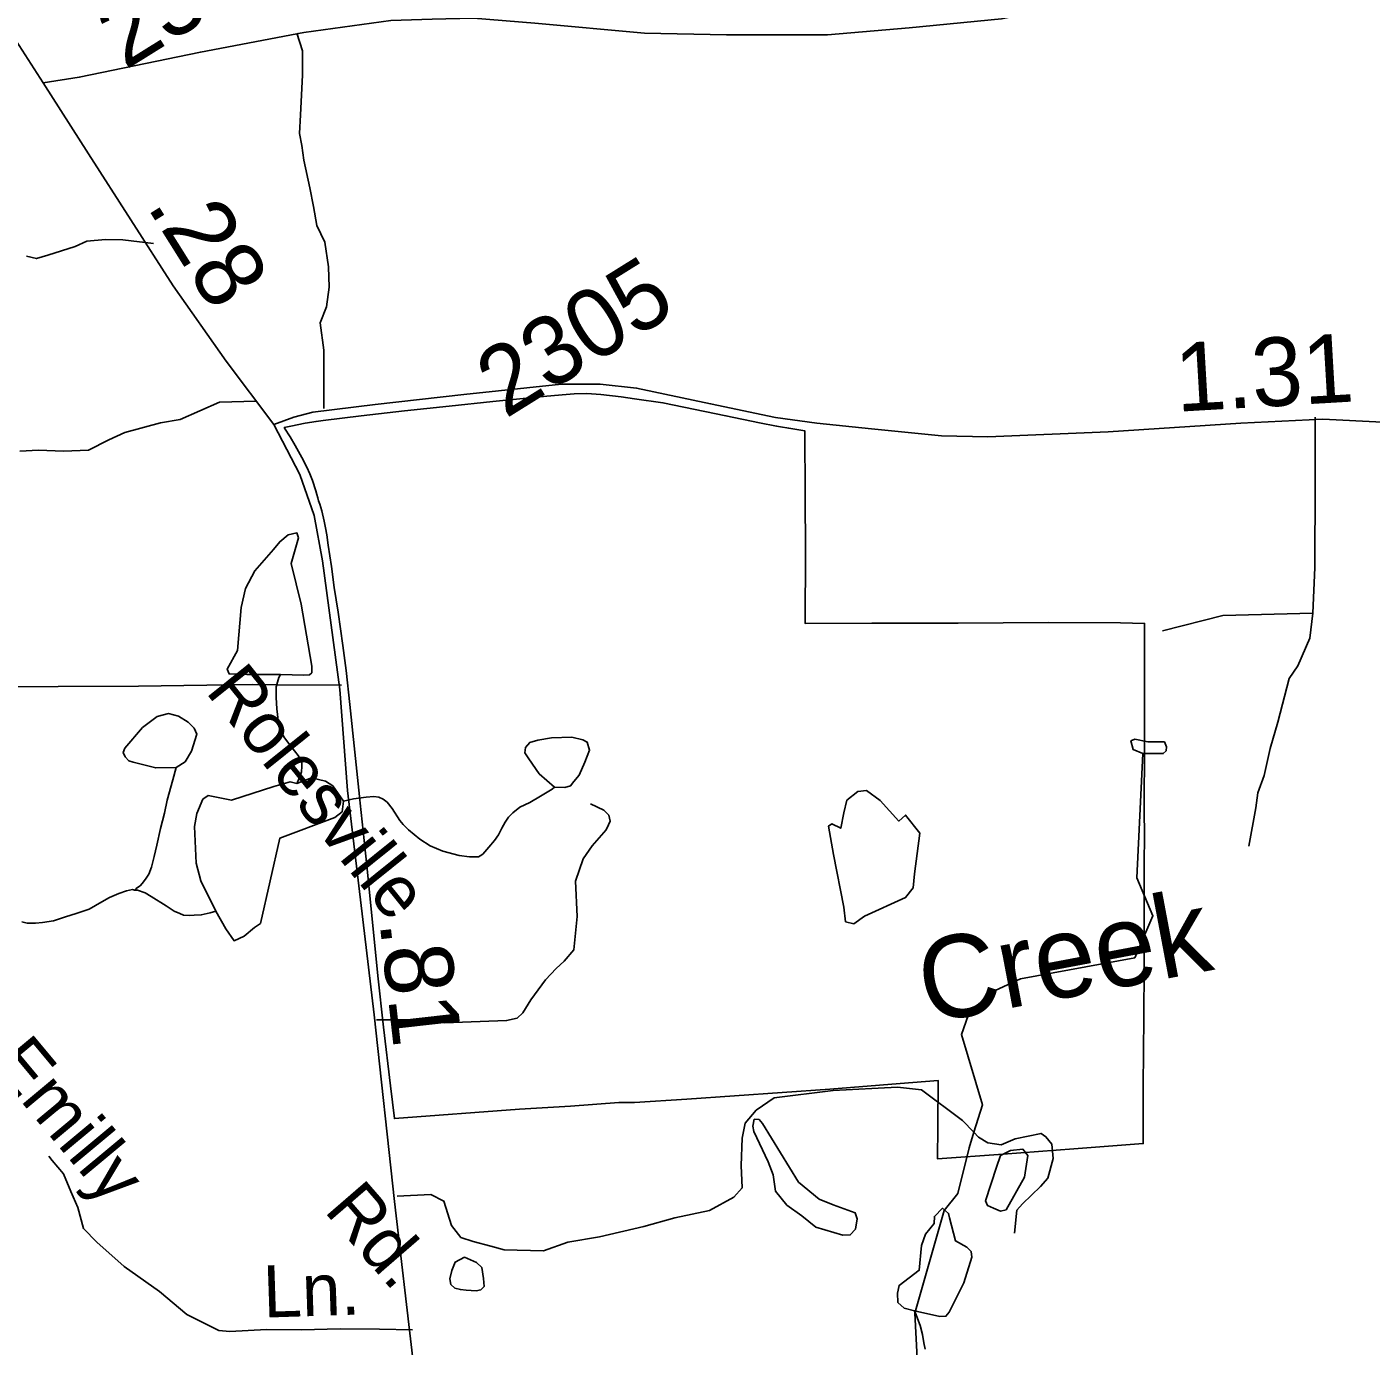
# Model space of a CAD drawing. Extents: x 2001466 to 31450019, y -30647475 to 847247.
# Drawn here: x 2162786 to 2167685, y 783261 to 788069 of the extents above; entities that cross this region are included whole.
import ezdxf

# ---------------------------------------------------------------- set-up
doc = ezdxf.new("R2010")
doc.units = 0
for name, color, linetype in [('Exist Boundary Political City Limit New', 7, 'Continuous'), ('Exist Hydrographic Creek Single Shore', 7, 'Continuous'), ('Exist Hydrographic Creek Single Shore Label', 7, 'Continuous'), ('Exist Hydrographic Misc Water Feature', 7, 'Continuous'), ('Exist Hydrographic Pond Under 1500 Sq Ft', 7, 'Continuous'), ('Exist Road Non-System Type 51', 7, 'Continuous'), ('Exist Road Non-System Type 51 Label', 7, 'Continuous'), ('Exist Road Secondary Mileage Hundredths English Label', 7, 'Continuous'), ('Exist Road Secondary Type 51 Attributed', 7, 'Continuous'), ('Exist Road Secondary Type 51 Label', 7, 'Continuous'), ('Exist Road Secondary Type 51 Number Label', 7, 'Continuous'), ('Map Preparation Boundary City Limit Buffer Line', 7, 'Continuous')]:
    doc.layers.add(name, color=color, linetype=linetype)

msp = doc.modelspace()

# ---------------------------------------------------------------- linework, layer by layer
at = {"layer": 'Exist Boundary Political City Limit New'}
msp.add_lwpolyline([(2165622.8, 786156.2), (2165622, 785894.8), (2165865.5, 785896.3), (2166179.8, 785896.1), (2166507.8, 785897.8), (2166771.8, 785897.1), (2166859, 785894.9), (2166858.2, 785473.4), (2166858, 785193.3), (2166858.8, 785141.1), (2166858, 785000), (2166857.5, 784683.2), (2166855.8, 784417.9), (2166855.5, 784374.3), (2166853.8, 784168.1), (2166854.2, 783999.1), (2166600.8, 783979.4), (2166343.2, 783960), (2166104, 783943.4), (2166105, 784059.4), (2166107.2, 784228.8), (2165968, 784217.6), (2165712.2, 784197.6), (2165190.5, 784160.8), (2165000, 784148.8), (2164943.2, 784148.1), (2164766.5, 784135.3), (2164580.5, 784124.5), (2164125.5, 784089.8), (2164111.5, 784209.9), (2164085, 784422.9), (2164064.5, 784610.6), (2164025.8, 785000), (2164014.8, 785103.3), (2164001, 785240.1), (2163998.5, 785263.9), (2163981.5, 785425.5), (2163962.5, 785599.3), (2163949.2, 785722.9), (2163937.2, 785814.9), (2163919.8, 785936.1), (2163906.2, 786026), (2163896, 786102.2), (2163884, 786180.4), (2163879, 786217.1), (2163874.5, 786242.8), (2163869.2, 786267.7), (2163860.2, 786305), (2163853.2, 786330), (2163849.2, 786342.2), (2163846.2, 786352.5), (2163843, 786364.9), (2163839.2, 786377.7), (2163826.8, 786415.3), (2163817, 786439.9), (2163806.2, 786464.1), (2163788, 786499.6), (2163775.2, 786521.9), (2163763.5, 786542.9), (2163744.8, 786575), (2163725, 786606.6), (2163723.8, 786608.8), (2163748.2, 786614.1), (2163800.5, 786624.2), (2163840, 786630.8), (2163866.2, 786634.4), (2164004, 786651.9), (2164162, 786669.6), (2164324.2, 786686.1), (2164484, 786703.6), (2164680.8, 786723.2), (2164751.5, 786728.8), (2164779.8, 786732.1), (2164826.2, 786733.4), (2164877.8, 786729.4), (2164951.5, 786720.9), (2165000, 786713.4), (2165103.5, 786699.1), (2165333.2, 786651.8), (2165455.8, 786626.2), (2165518.2, 786613.9), (2165532.5, 786611), (2165562, 786605.9), (2165591.5, 786601.4), (2165620.8, 786597.2), (2165621.8, 786360.5), (2165622.8, 786156.2)], dxfattribs=at)
at = {"layer": 'Exist Hydrographic Creek Single Shore'}
for points in [[(2166237, 784040), (2166268.2, 784139.7), (2166191.3, 784397.1), (2166216.1, 784465.5), (2166299.2, 784549.1), (2166407.2, 784599.3), (2166823.3, 784676.1), (2166889.3, 784829), (2166830.3, 784967.9), (2166852.2, 785420.2)], [(2166128.2, 783755.4), (2166178.2, 783816.7), (2166219.2, 783983.2), (2166237, 784040)], [(2166041.2, 783006), (2166022.2, 783380.3), (2166128.2, 783755.4)]]:
    msp.add_lwpolyline(points, dxfattribs=at)
at = {"layer": 'Exist Hydrographic Misc Water Feature'}
for points in [[(2163709.7, 785708.6), (2163795.7, 785705.8), (2163816.1, 785707.5), (2163824.9, 785715.2), (2163824, 785739.3), (2163785.3, 785964.9), (2163749.3, 786112.8), (2163775.4, 786206.9), (2163769.9, 786224.5), (2163738, 786217.9), (2163707.3, 786192.6), (2163685, 786164.3), (2163616, 786085.9), (2163583, 786022.1), (2163566.5, 785952.8), (2163553.7, 785796), (2163516, 785728.4), (2163522.6, 785710.8), (2163587.2, 785708.4)], [(2163587.2, 785708.4), (2163709.7, 785708.6)], [(2163709.7, 785708.6), (2163704.3, 785697.4), (2163694.4, 785663.6), (2163694.4, 785625.4), (2163696.7, 785583.3), (2163703, 785531.6), (2163711, 785503.6), (2163725, 785477.6), (2163747.7, 785447.8), (2163774, 785413.8), (2163785.7, 785395.8), (2163787.9, 785387.8), (2163788.1, 785373.9), (2163786.1, 785353.9), (2163779.7, 785333.8), (2163772.5, 785315.9), (2163770.1, 785311.7)], [(2163330, 785369.4), (2163363.2, 785390.4), (2163385.2, 785429.5), (2163404.7, 785490.6), (2163396.1, 785512.8), (2163373.8, 785535.3), (2163338, 785556.5), (2163301.4, 785566.3), (2163260.9, 785555.7), (2163207.8, 785515.8), (2163143.3, 785440.2), (2163136.9, 785423.8), (2163144.3, 785408.3), (2163157.3, 785394.4), (2163172.9, 785389.6)], [(2164708.4, 785297.8), (2164746.1, 785296.6), (2164767.3, 785303), (2164779.6, 785319.1), (2164798.2, 785342.3), (2164818.8, 785388.9), (2164836.2, 785432.4), (2164827.2, 785462.1), (2164811.9, 785470), (2164771.2, 785480.1), (2164697.8, 785477.5), (2164647.6, 785469.8), (2164618.7, 785460.8), (2164603.5, 785443)], [(2164603.5, 785443), (2164600.7, 785423.4), (2164614.8, 785401.5), (2164652.8, 785346.8), (2164708.4, 785297.8)], [(2163172.9, 785389.6), (2163255.8, 785368.4), (2163330, 785369.4)], [(2163330, 785369.4), (2163318.1, 785325.3), (2163296.8, 785251.1), (2163287, 785203), (2163273, 785147.1), (2163259.7, 785087.1), (2163250.1, 785045.1), (2163240, 785006.9), (2163230.2, 784980.8), (2163218.1, 784962.8), (2163206.6, 784946.7), (2163198.4, 784938.6), (2163192.2, 784934.6), (2163184.4, 784928.9), (2163178.3, 784922.9)], [(2163770.1, 785311.7), (2163745.7, 785317.3), (2163685.5, 785300.1), (2163531.9, 785250.6), (2163446.2, 785267.1), (2163427.6, 785254.2), (2163404.7, 785202.6), (2163396.6, 785154.1), (2163403.2, 785020.5), (2163420.4, 784956), (2163474.9, 784846.4), (2163510.9, 784781.7), (2163540.8, 784738), (2163578, 784755.2), (2163615.7, 784787), (2163636.8, 784801.1), (2163708, 785112.2), (2163908.2, 785187.7), (2163934.8, 785208.3), (2163940.3, 785247.1), (2163900.4, 785302.9), (2163874.6, 785320.1), (2163823.1, 785331.6), (2163770.1, 785311.7)], [(2164708.4, 785297.8), (2164699.8, 785291.2), (2164682.1, 785279.3), (2164658.2, 785265), (2164618.2, 785242.7), (2164582.5, 785224.6), (2164556.7, 785204.6), (2164540.9, 785188.3), (2164528.8, 785170.2), (2164517.1, 785148.1), (2164505, 785123.9), (2164489.4, 785104), (2164469.1, 785079.8), (2164447.4, 785053.9), (2164437.5, 785047.7), (2164431.8, 785043.7), (2164399.4, 785043.7), (2164361.2, 785049.5), (2164301.4, 785065.1), (2164255.4, 785084.6), (2164217.3, 785108.6), (2164177.1, 785142.3), (2164157, 785162.4), (2164144.7, 785176), (2164116.8, 785219.9), (2164098.8, 785243.8), (2164084.2, 785253.7), (2164068.6, 785261.7), (2164050.6, 785263.6), (2164022.7, 785261.4), (2163976.6, 785255), (2163940.3, 785247.1)], [(2163178.3, 784922.9), (2163170.5, 784924.5), (2163148.6, 784920.5), (2163120.7, 784910.2), (2163086.8, 784896.2), (2163059, 784880.1), (2163013, 784853.8), (2162965.2, 784837.5), (2162927.1, 784825.4), (2162883, 784811), (2162843.4, 784804.8), (2162817.6, 784802.7), (2162787.3, 784802.3), (2162767.6, 784806.6)], [(2163474.9, 784846.4), (2163453.3, 784840.4), (2163421.3, 784832.2), (2163395.2, 784831.7), (2163377, 784830), (2163356.9, 784831.8), (2163343.2, 784837.6), (2163323.1, 784845.5), (2163292.9, 784865.5), (2163239, 784899.1), (2163216.6, 784912.7), (2163188.5, 784922.6), (2163178.3, 784922.9)], [(2165466.3, 784072.2), (2165454, 784087.1), (2165436.8, 784087.9), (2165431.1, 784062.6), (2165435.1, 784042.5), (2165487.4, 783932.9), (2165505.3, 783885.6), (2165513.5, 783825.6), (2165555.8, 783773.9), (2165609.6, 783735.6), (2165661, 783694.8), (2165759.2, 783664.6), (2165786.5, 783666.2), (2165805.2, 783686.6), (2165811, 783725), (2165804.8, 783747.1), (2165723.7, 783775.5), (2165673.2, 783796.7), (2165598.4, 783858.4), (2165466.3, 784072.2)], [(2166433.2, 783955.5), (2166415.8, 783978.4), (2166370.1, 783973.5), (2166334.2, 783956.1), (2166319.4, 783913.4), (2166279.8, 783789.7), (2166286, 783773), (2166308.2, 783763.1), (2166334.2, 783753.2), (2166354, 783757.5), (2166420.8, 783876.9), (2166433.2, 783955.5)], [(2166020.5, 783389.6), (2165982.9, 783399.2), (2165959.4, 783420.2), (2165958.3, 783454.1), (2165964.4, 783482.1), (2166038, 783537), (2166046, 783626.9), (2166060.9, 783669), (2166092.5, 783708.1), (2166093, 783733.4), (2166122.7, 783763.1), (2166145, 783744.5), (2166148.1, 783728), (2166170.1, 783644.1), (2166211.8, 783622), (2166226.6, 783605.9), (2166229.9, 783585.3), (2166200.6, 783492), (2166147.1, 783384.9), (2166135.1, 783369.5), (2166112.5, 783369.2)], [(2166020.5, 783389.6), (2166024.4, 783381.4), (2166041, 783335.5), (2166049.2, 783303.4), (2166054.8, 783273.3), (2166059.3, 783249.5)], [(2166112.5, 783369.2), (2166020.5, 783389.6)]]:
    msp.add_lwpolyline(points, dxfattribs=at)
at = {"layer": 'Exist Hydrographic Pond Under 1500 Sq Ft'}
for points in [[(2166852.2, 785420.2), (2166927.3, 785420.6), (2166937.3, 785430.7), (2166939.3, 785444.7), (2166931.3, 785462.7), (2166871.2, 785462.7), (2166823.1, 785472.7), (2166809.1, 785466.7), (2166817.1, 785434.7), (2166852.2, 785420.2)], [(2165895.7, 785250), (2165845.6, 785286.3), (2165813.6, 785282.3), (2165773.5, 785250.3), (2165763.1, 785204), (2165751.5, 785148), (2165719.4, 785164.1), (2165707.4, 785156.1), (2165725.2, 785052.4), (2165763.1, 784860.1), (2165769.5, 784807.3), (2165799.5, 784799.3), (2165838.9, 784827.7), (2165987.8, 784895.5), (2166015.9, 784931.6), (2166020.2, 784982), (2166039.9, 785130), (2165987.8, 785196.1), (2165963.3, 785174.2), (2165895.7, 785250)], [(2164380.3, 783585), (2164346.7, 783567.1), (2164334.8, 783536.3), (2164327.8, 783506.2), (2164330.5, 783485.9), (2164345.4, 783472.3), (2164365.7, 783466.9), (2164387.3, 783464.2), (2164422.9, 783461.9), (2164440.1, 783465.6), (2164452.3, 783477.8), (2164450.2, 783507.5), (2164444.1, 783546.8), (2164423.8, 783565.8), (2164380.3, 783585)]]:
    msp.add_lwpolyline(points, dxfattribs=at)
at = {"layer": 'Exist Road Non-System Type 51'}
msp.add_line((2163699.7, 785671.1), (2163932.3, 785669.8), dxfattribs=at)
for points in [[(2163769.3, 788046.4), (2163789.8, 787981.4), (2163789.8, 787892.5), (2163783, 787748.9), (2163779.6, 787680.5), (2163788.2, 787636.9), (2163794.9, 787582.7), (2163816.5, 787482.2), (2163830.8, 787413.9), (2163843.1, 787345.6), (2163871.6, 787284.9), (2163885.4, 787194.6), (2163887.6, 787120.5), (2163877.9, 787048.8), (2163854.8, 786989.9), (2163868.4, 786890.7), (2163868.4, 786678.7)], [(2163247.7, 787280.1), (2163136, 787292.8), (2163072, 787294.4), (2163003.9, 787288), (2162961.5, 787269.1), (2162862.7, 787237.5), (2162820.4, 787224.5), (2162784.6, 787233.4)], [(2162760.4, 786522.5), (2162828.7, 786526.3), (2162919.7, 786522.5), (2163010.7, 786526.3), (2163084.3, 786564.2), (2163142.9, 786590.8), (2163273.1, 786626.3), (2163344.7, 786638.4), (2163488, 786701.3), (2163621.8, 786704.8)], [(2167481.1, 786646.2), (2167481.1, 786406.4), (2167480, 786098.4), (2167472, 785931.9)], [(2167472, 785931.9), (2167144.2, 785923.9), (2166924.2, 785868)], [(2167472, 785931.9), (2167461.7, 785840.6), (2167417.3, 785740.3), (2167385.4, 785694.6), (2167344.3, 785534.9), (2167317, 785439.1), (2167294.2, 785341), (2167271.4, 785277.2), (2167264.5, 785222.4), (2167239.4, 785083.2)], [(2161500.4, 785651), (2161660.8, 785652.6), (2161806.2, 785655.3), (2162019, 785660.7), (2162606, 785663.4), (2163192.3, 785665.8), (2163606.4, 785671.7), (2163699.7, 785671.1)], [(2164839.5, 785237.7), (2164889, 785214.5), (2164906.5, 785196.1), (2164912, 785174), (2164905.6, 785160.2), (2164897.2, 785142.4), (2164845.8, 785083.6), (2164812.6, 785036.4), (2164784.7, 784955.1), (2164791.5, 784827), (2164778.6, 784705.3), (2164743.6, 784664.2), (2164714.9, 784636.9), (2164675.9, 784595.9), (2164622.2, 784523.2), (2164593, 784475.9), (2164572.6, 784456.4), (2164534.3, 784447.3), (2164309.3, 784439.2), (2164217, 784449.5), (2164059.8, 784449.5)], [(2164135, 783806.7), (2164258, 783813.5), (2164305.9, 783789.6), (2164333.2, 783700.7), (2164367.4, 783656.2), (2164411.8, 783642.5), (2164476.8, 783625.4), (2164524.6, 783611.8), (2164668.1, 783608.4), (2164757, 783639.1), (2164873.2, 783659.6), (2165033.8, 783697.2), (2165146.6, 783728), (2165273.1, 783755.4), (2165361.9, 783803.2), (2165392.7, 783837.4), (2165389.3, 783919.5), (2165392.7, 784018.6), (2165402.9, 784073.4), (2165443.9, 784121.2), (2165508.9, 784165.7), (2165724.2, 784193), (2165958.1, 784204.7), (2166045.8, 784194.6), (2166195.8, 784083.6), (2166237, 784040)], [(2166237, 784040), (2166253.9, 784022.1), (2166288.1, 784001.6), (2166335.9, 783994.7), (2166387.4, 784016.3), (2166481.9, 784036), (2166499.6, 784023.6), (2166520.9, 783997.1), (2166525.7, 783945), (2166505.9, 783873.4), (2166479.2, 783842.1), (2166413.7, 783779.7), (2166393.1, 783756.2), (2166385.1, 783672.4)], [(2162865.4, 783953.3), (2162878.3, 783937.8), (2162919.1, 783888.8), (2162945.5, 783824.2), (2162972.1, 783765.5), (2162992.2, 783689), (2163041, 783639.9), (2163140.8, 783551.4), (2163268.6, 783460.4), (2163368.5, 783375.9), (2163485, 783317.1), (2163525, 783314.1), (2163659.1, 783320.9), (2163787, 783319.8), (2163927.1, 783324.3), (2164071, 783322.8), (2164191, 783319.9)]]:
    msp.add_lwpolyline(points, dxfattribs=at)
at = {"layer": 'Exist Road Secondary Type 51 Attributed'}
for points in [[(2160643.2, 791412.9), (2160692.4, 791315.7), (2160794.5, 791134.5), (2160939.1, 790907.3), (2161154.2, 790555.5), (2161388, 790178.5), (2161616.7, 789807.8), (2161841.1, 789447.6), (2162125.2, 789000.5), (2162377.9, 788607.8), (2162497.2, 788421.4), (2162724.8, 788051.8), (2162845.6, 787865.4)], [(2162845.6, 787865.4), (2162976.7, 787885.3), (2163418.3, 787977.4), (2163795, 788048.6), (2164112, 788092.6), (2164262.7, 788096.8), (2164413.4, 788101), (2164637.3, 788082.1), (2165037, 788046.5), (2165335.3, 788040.3), (2165703.6, 788040.3), (2166000.8, 788065.4), (2166337.7, 788098.9), (2166646.4, 788161.7), (2167270, 788314.6), (2167681.3, 788408.8), (2167852.9, 788436.1), (2168078.9, 788450.7), (2168376.1, 788438.2)], [(2162845.6, 787865.4), (2163010.4, 787606.7), (2163319.1, 787125.1), (2163511.7, 786850.7), (2163686.4, 786619.3)], [(2163686.4, 786619.3), (2163759.1, 786646.5), (2163828.2, 786664.3), (2164055.3, 786692.6), (2164378.6, 786729.3), (2164734.4, 786766.9), (2164874.6, 786766.9), (2165007.5, 786752.3), (2165277.4, 786695.7), (2165513.9, 786645.5), (2165664.6, 786624.5), (2165863.4, 786603.6), (2166118.7, 786578.5), (2166287.2, 786574.3), (2166726.7, 786593.1), (2167210.1, 786624.5), (2167508.3, 786639.2), (2167726, 786628.7)], [(2163686.4, 786619.3), (2163781.1, 786437.1), (2163833.4, 786288.4), (2163862.7, 786123), (2163926.6, 785653.9), (2163953.8, 785285.3), (2164051.1, 784468.5), (2164125.4, 783787.9), (2164192.3, 783214), (2164235.2, 782918.8), (2164268.7, 782659.1), (2164309.5, 782403.6)]]:
    msp.add_lwpolyline(points, dxfattribs=at)
at = {"layer": 'Map Preparation Boundary City Limit Buffer Line'}
msp.add_lwpolyline([(2165622.8, 786156.2), (2165622, 785894.8), (2165865.5, 785896.3), (2166179.8, 785896.1), (2166507.8, 785897.8), (2166771.8, 785897.1), (2166859, 785894.9), (2166858.2, 785473.4), (2166858, 785193.3), (2166858.8, 785141.1), (2166858, 785000), (2166857.5, 784683.2), (2166855.8, 784417.9), (2166855.5, 784374.3), (2166853.8, 784168.1), (2166854.2, 783999.1), (2166600.8, 783979.4), (2166343.2, 783960), (2166104, 783943.4), (2166105, 784059.4), (2166107.2, 784228.8), (2165968, 784217.6), (2165712.2, 784197.6), (2165190.5, 784160.8), (2165000, 784148.8), (2164943.2, 784148.1), (2164766.5, 784135.3), (2164580.5, 784124.5), (2164125.5, 784089.8), (2164111.5, 784209.9), (2164085, 784422.9), (2164064.5, 784610.6), (2164025.8, 785000), (2164014.8, 785103.3), (2164001, 785240.1), (2163998.5, 785263.9), (2163981.5, 785425.5), (2163962.5, 785599.3), (2163949.2, 785722.9), (2163937.2, 785814.9), (2163919.8, 785936.1), (2163906.2, 786026), (2163896, 786102.2), (2163884, 786180.4), (2163879, 786217.1), (2163874.5, 786242.8), (2163869.2, 786267.7), (2163860.2, 786305), (2163853.2, 786330), (2163849.2, 786342.2), (2163846.2, 786352.5), (2163843, 786364.9), (2163839.2, 786377.7), (2163826.8, 786415.3), (2163817, 786439.9), (2163806.2, 786464.1), (2163788, 786499.6), (2163775.2, 786521.9), (2163763.5, 786542.9), (2163744.8, 786575), (2163725, 786606.6), (2163723.8, 786608.8), (2163748.2, 786614.1), (2163800.5, 786624.2), (2163840, 786630.8), (2163866.2, 786634.4), (2164004, 786651.9), (2164162, 786669.6), (2164324.2, 786686.1), (2164484, 786703.6), (2164680.8, 786723.2), (2164751.5, 786728.8), (2164779.8, 786732.1), (2164826.2, 786733.4), (2164877.8, 786729.4), (2164951.5, 786720.9), (2165000, 786713.4), (2165103.5, 786699.1), (2165333.2, 786651.8), (2165455.8, 786626.2), (2165518.2, 786613.9), (2165532.5, 786611), (2165562, 786605.9), (2165591.5, 786601.4), (2165620.8, 786597.2), (2165621.8, 786360.5), (2165622.8, 786156.2)], dxfattribs=at)

# ---------------------------------------------------------------- texts
at = {"layer": 'Exist Hydrographic Creek Single Shore Label'}
msp.add_text('Creek', height=300, rotation=10.678, dxfattribs=at).set_placement((2166065.5, 784435.1))
at = {"layer": 'Exist Road Non-System Type 51 Label'}
for s, rotation, p in [('Emilly', 309.7886, (2162651.1, 784287.4)), ('Ln.', 1.8767, (2163649.3, 783364.5))]:
    msp.add_text(s, height=190, rotation=rotation, dxfattribs=at).set_placement(p)
at = {"layer": 'Exist Road Secondary Mileage Hundredths English Label'}
for s, rotation, p in [('.28', 302.08, (2163220.3, 787416.4)), ('1.31', 3.3379, (2166977, 786666.1)), ('.81', 276.4293, (2164070.9, 784806.2))]:
    msp.add_text(s, height=250, rotation=rotation, dxfattribs=at).set_placement(p)
at = {"layer": 'Exist Road Secondary Type 51 Label'}
for s, rotation, p in [('Rolesville', 308.7875, (2163433.7, 785646.1)), ('Rd.', 310.8865, (2163865.5, 783753.9))]:
    msp.add_text(s, height=190, rotation=rotation, dxfattribs=at).set_placement(p)
at = {"layer": 'Exist Road Secondary Type 51 Number Label'}
for s, p in [('2306', (2163144, 787910.2)), ('2305', (2164529.8, 786639.3))]:
    msp.add_text(s, height=250, rotation=31.918, dxfattribs=at).set_placement(p)

doc.saveas('drawing.dxf')
